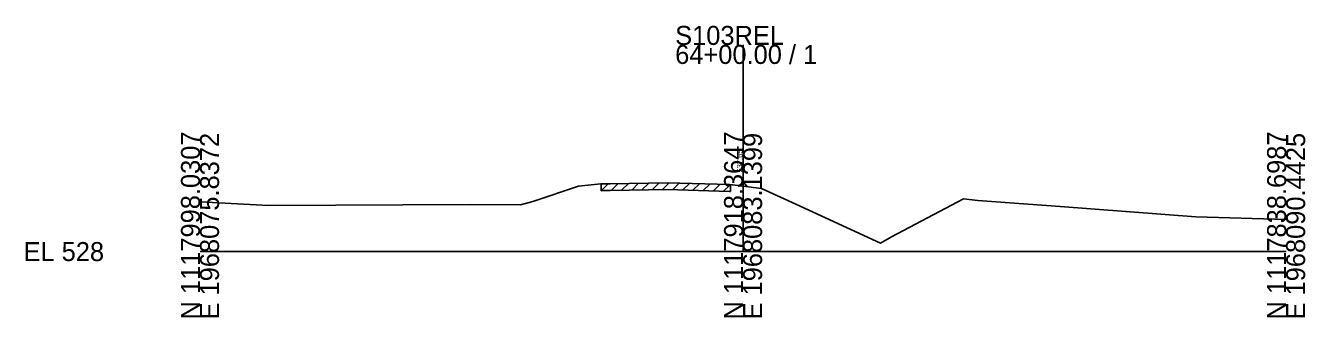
# Model space of a CAD drawing. Extents: x -26 to 163, y -10 to 24518.
# Drawn here: x -25.7 to 162.8, y 11990.3 to 12033.3 of the extents above; entities that cross this region are included whole.
import ezdxf

# ---------------------------------------------------------------- set-up
doc = ezdxf.new("R2010")
doc.units = 0
for name, color, linetype in [('RD_GPK_XS_Cell', 7, 'Continuous'), ('RD_XS_ExGround', 7, 'Continuous'), ('RD_XS_ExPaveRet', 7, 'Continuous'), ('RD_XS_TX_Elev_EX', 7, 'Continuous')]:
    doc.layers.add(name, color=color, linetype=linetype)

msp = doc.modelspace()

# ---------------------------------------------------------------- linework, layer by layer
at = {"layer": 'RD_GPK_XS_Cell'}
for p, q in [((80, 12000), (80, 12030.44)), ((0, 12000), (80, 12000)), ((80, 12000), (160, 12000))]:
    msp.add_line(p, q, dxfattribs=at)
at = {"layer": 'RD_XS_ExGround'}
msp.add_lwpolyline([(0, 12007.32), (10.08, 12006.8), (39.8, 12006.92), (47.23, 12006.88), (49.04, 12007.38), (55.74, 12009.63), (59.04, 12009.96), (59.43, 12010), (60.41, 12010), (68.87, 12010.15), (77.99, 12009.86), (78.45, 12009.84), (80, 12009.65), (82.73, 12009.31), (87.78, 12006.98), (100.24, 12001.26), (101.85, 12002.18), (112.46, 12007.76), (114.57, 12007.52), (126.73, 12006.66), (146.71, 12005.13), (160, 12004.73)], dxfattribs=at)
at = {"layer": 'RD_XS_ExPaveRet'}
for p, q in [((59.09, 12008.96), (60.13, 12010)), ((59.09, 12008.96), (59.09, 12009.96)), ((60.59, 12009.01), (61.61, 12010.03)), ((62.1, 12009.03), (63.12, 12010.05)), ((63.6, 12009.06), (64.62, 12010.08)), ((65.1, 12009.08), (66.12, 12010.1)), ((66.61, 12009.11), (67.63, 12010.13)), ((68.11, 12009.14), (69.12, 12010.14)), ((69.61, 12009.12), (70.59, 12010.09)), ((71.12, 12009.08), (72.09, 12010.05)), ((72.62, 12009.03), (73.59, 12010)), ((74.12, 12008.98), (75.1, 12009.95)), ((75.63, 12008.93), (76.6, 12009.9)), ((77.13, 12008.88), (78.1, 12009.85)), ((78.13, 12009.85), (78.13, 12008.85)), ((59.09, 12008.96), (59.43, 12009)), ((59.43, 12009), (60.41, 12009)), ((60.41, 12009), (68.87, 12009.15)), ((68.87, 12009.15), (77.99, 12008.86)), ((77.99, 12008.86), (78.13, 12008.85))]:
    msp.add_line(p, q, dxfattribs=at)

# ---------------------------------------------------------------- texts
at = {"layer": 'RD_GPK_XS_Cell'}
for s, p in [('S103REL', (70, 12030.44)), ('64+00.00 / 1', (70, 12027.64)), ('EL 528', (-26, 11998.6))]:
    msp.add_text(s, height=2.8, dxfattribs=at).set_placement(p)
for s, p in [('N 1117998.0307', (0, 11990)), ('E 1968075.8372', (2.8, 11990)), ('N 1117918.3647', (80, 11990)), ('E 1968083.1399', (82.8, 11990)), ('N 1117838.6987', (160, 11990)), ('E 1968090.4425', (162.8, 11990))]:
    msp.add_text(s, height=2.8, rotation=90, dxfattribs=at).set_placement(p)
at = {"layer": 'RD_XS_TX_Elev_EX'}
msp.add_text('537.65', height=0.8, rotation=90, dxfattribs=at).set_placement((79.9, 12011.65))

doc.saveas('drawing.dxf')
